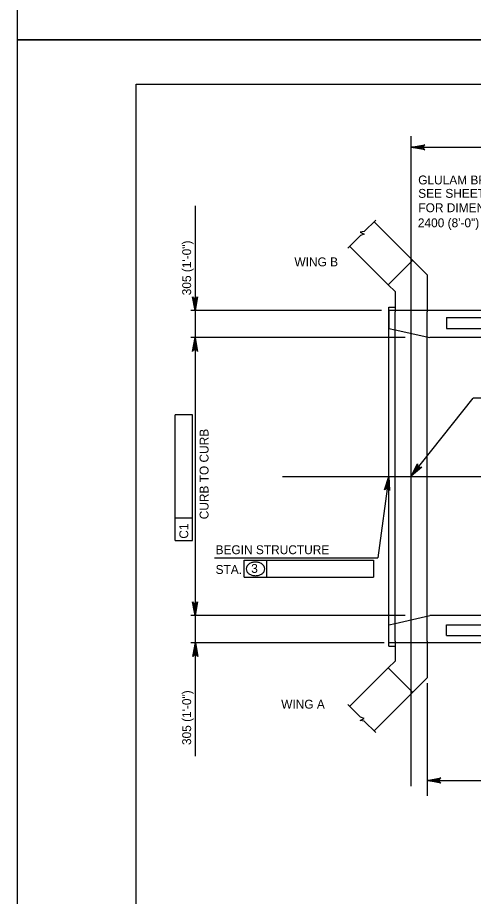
# Model space of a CAD drawing. Extents: x 638175 to 640495, y 294277 to 298435.
# Drawn here: x 638435.5 to 638589.2, y 297552.3 to 297849 of the extents above; entities that cross this region are included whole.
import ezdxf

# ---------------------------------------------------------------- set-up
doc = ezdxf.new("R2010")
doc.units = 0
for name, color, linetype in [('2', 7, 'Continuous'), ('3', 7, 'Continuous'), ('4', 7, 'Continuous'), ('PLT-BNDY', 7, 'Continuous')]:
    doc.layers.add(name, color=color, linetype=linetype)

msp = doc.modelspace()

# ---------------------------------------------------------------- linework, layer by layer
at = {"layer": '2'}
for p, q in [((638475.46, 297262.46), (638475.46, 297826.46)), ((638475.46, 297826.46), (639261.46, 297826.46)), ((638573.51, 297762.16), (638555.64, 297780.02)), ((638560.44, 297758.77), (638547.41, 297771.79)), ((638560.44, 297758.77), (638568.67, 297767)), ((638573.51, 297762.16), (638573.51, 297749.6)), ((638562.74, 297756.46), (638560.44, 297758.77)), ((638562.74, 297756.46), (638562.74, 297749.6)), ((638560.61, 297636.81), (638560.61, 297751.2)), ((638560.61, 297751.2), (638562.74, 297751.2)), ((638560.61, 297750.07), (638560.61, 297744.04)), ((638592.36, 297750.07), (638560.61, 297750.07)), ((638562.74, 297638.43), (638562.74, 297749.6)), ((638573.51, 297638.43), (638573.51, 297749.6)), ((638580.04, 297747.68), (638622.54, 297747.68)), ((638580.04, 297747.68), (638580.04, 297744.04)), ((638560.61, 297744.04), (638562.79, 297743.56)), ((638580.04, 297744.04), (638604.67, 297744.04)), ((638562.79, 297743.56), (638574.46, 297740.95)), ((638607.76, 297740.95), (638574.46, 297740.95)), ((638562.79, 297644.47), (638574.46, 297647.08)), ((638607.76, 297647.08), (638574.46, 297647.08)), ((638560.61, 297643.99), (638562.79, 297644.47)), ((638560.61, 297637.96), (638560.61, 297643.99)), ((638580.04, 297643.99), (638604.67, 297643.99)), ((638580.04, 297640.35), (638580.04, 297643.99)), ((638580.04, 297640.35), (638622.54, 297640.35)), ((638592.36, 297637.96), (638560.61, 297637.96)), ((638562.74, 297638.43), (638562.74, 297631.74)), ((638573.51, 297638.43), (638573.51, 297626.04)), ((638560.61, 297636.81), (638562.74, 297636.81)), ((638562.74, 297631.74), (638560.44, 297629.43)), ((638560.44, 297629.43), (638547.41, 297616.41)), ((638560.44, 297629.43), (638568.67, 297621.2)), ((638573.51, 297626.04), (638555.64, 297608.18))]:
    msp.add_line(p, q, dxfattribs=at)
at = {"layer": '3'}
for p, q in [((638568.13, 297589.55), (638568.13, 297808.9)), ((638552.32, 297776.7), (638556.23, 297780.61)), ((638552.32, 297776.7), (638550.96, 297776.54)), ((638546.78, 297771.16), (638551.05, 297775.43)), ((638550.96, 297776.54), (638552.35, 297775.84)), ((638552.35, 297775.84), (638551.05, 297775.43)), ((638546.78, 297617.05), (638551.05, 297612.77)), ((638550.96, 297611.67), (638552.35, 297612.36)), ((638552.32, 297611.5), (638550.96, 297611.67)), ((638552.35, 297612.36), (638551.05, 297612.77)), ((638552.32, 297611.5), (638556.23, 297607.6))]:
    msp.add_line(p, q, dxfattribs=at)
at = {"layer": '4'}
for p, q in [((638568.13, 297805.18), (638764.31, 297805.18)), ((638495.28, 297785.38), (638495.28, 297599.69)), ((638558.14, 297750.07), (638493.84, 297750.07)), ((638566.12, 297740.95), (638493.84, 297740.95)), ((638568.13, 297694.12), (638589.04, 297720.46)), ((638644.12, 297720.46), (638589.04, 297720.46)), ((638494.44, 297714.92), (638488.54, 297714.92)), ((638488.54, 297679.97), (638488.54, 297714.92)), ((638494.44, 297672.4), (638494.44, 297714.92)), ((638524.79, 297694.01), (638809.81, 297694.01)), ((638560.61, 297694.01), (638556.92, 297666.56)), ((638488.54, 297672.4), (638488.54, 297679.97)), ((638494.44, 297679.96), (638488.54, 297679.97)), ((638488.54, 297672.4), (638494.44, 297672.4)), ((638501.85, 297666.56), (638556.92, 297666.56)), ((638511.9, 297660.02), (638511.9, 297665.79)), ((638511.9, 297665.79), (638519.48, 297665.79)), ((638519.48, 297660.02), (638519.48, 297665.79)), ((638519.48, 297665.79), (638555.48, 297665.79)), ((638555.48, 297665.79), (638555.48, 297660.02)), ((638511.9, 297660.02), (638555.48, 297660.02)), ((638566.12, 297647.08), (638493.84, 297647.08)), ((638559.04, 297637.96), (638493.84, 297637.96)), ((638573.51, 297624.33), (638573.51, 297586.31)), ((638573.51, 297591.46), (638758.5, 297591.46))]:
    msp.add_line(p, q, dxfattribs=at)
for points in [[(638568.13, 297805.18), (638572.79, 297806.05), (638572.43, 297805.8), (638572.24, 297805.49), (638572.19, 297805.18), (638572.24, 297804.87), (638572.43, 297804.55), (638572.79, 297804.31), (638568.13, 297805.18), (638572.43, 297804.55), (638572.24, 297804.87), (638568.13, 297805.18), (638572.19, 297805.18), (638572.24, 297805.49), (638568.13, 297805.18), (638572.43, 297805.8)], [(638495.28, 297750.07), (638494.41, 297754.73), (638494.65, 297754.37), (638494.97, 297754.19), (638495.28, 297754.14), (638495.59, 297754.19), (638495.9, 297754.37), (638496.15, 297754.73), (638495.28, 297750.07), (638495.9, 297754.37), (638495.59, 297754.19), (638495.28, 297750.07), (638495.28, 297754.14), (638494.97, 297754.19), (638495.28, 297750.07), (638494.65, 297754.37)], [(638495.28, 297740.95), (638496.15, 297736.29), (638495.9, 297736.65), (638495.59, 297736.83), (638495.28, 297736.88), (638494.97, 297736.83), (638494.65, 297736.65), (638494.41, 297736.29), (638495.28, 297740.95), (638494.65, 297736.65), (638494.97, 297736.83), (638495.28, 297740.95), (638495.28, 297736.88), (638495.59, 297736.83), (638495.28, 297740.95), (638495.9, 297736.65)], [(638568.13, 297694.12), (638570.34, 297698.32), (638570.31, 297697.88), (638570.44, 297697.54), (638570.65, 297697.31), (638570.93, 297697.15), (638571.29, 297697.1), (638571.71, 297697.23), (638568.13, 297694.12), (638571.29, 297697.1), (638570.93, 297697.15), (638568.13, 297694.12), (638570.65, 297697.31), (638570.44, 297697.54), (638568.13, 297694.12), (638570.31, 297697.88)], [(638560.61, 297694.01), (638560.86, 297689.28), (638560.66, 297689.67), (638560.37, 297689.89), (638560.07, 297689.99), (638559.75, 297689.98), (638559.42, 297689.83), (638559.13, 297689.51), (638560.61, 297694.01), (638559.42, 297689.83), (638559.75, 297689.98), (638560.61, 297694.01), (638560.07, 297689.99), (638560.37, 297689.89), (638560.61, 297694.01), (638560.66, 297689.67)], [(638495.28, 297647.08), (638494.41, 297651.74), (638494.65, 297651.38), (638494.97, 297651.2), (638495.28, 297651.14), (638495.59, 297651.2), (638495.9, 297651.38), (638496.15, 297651.74), (638495.28, 297647.08), (638495.9, 297651.38), (638495.59, 297651.2), (638495.28, 297647.08), (638495.28, 297651.14), (638494.97, 297651.2), (638495.28, 297647.08), (638494.65, 297651.38)], [(638495.39, 297637.96), (638496.26, 297633.3), (638496.02, 297633.66), (638495.7, 297633.84), (638495.39, 297633.89), (638495.08, 297633.84), (638494.77, 297633.66), (638494.52, 297633.3), (638495.39, 297637.96), (638494.77, 297633.66), (638495.08, 297633.84), (638495.39, 297637.96), (638495.39, 297633.89), (638495.7, 297633.84), (638495.39, 297637.96), (638496.02, 297633.66)], [(638573.51, 297591.46), (638578.17, 297592.33), (638577.81, 297592.08), (638577.63, 297591.77), (638577.57, 297591.46), (638577.63, 297591.15), (638577.81, 297590.83), (638578.17, 297590.58), (638573.51, 297591.46), (638577.81, 297590.83), (638577.63, 297591.15), (638573.51, 297591.46), (638577.57, 297591.46), (638577.63, 297591.77), (638573.51, 297591.46), (638577.81, 297592.08)]]:
    msp.add_lwpolyline(points, dxfattribs=at)
for points in [[(638494.8, 297752.96), (638495.76, 297752.96), (638495.28, 297750.07)], [(638494.8, 297738.06), (638495.76, 297738.06), (638495.28, 297740.95)], [(638494.8, 297649.96), (638495.76, 297649.96), (638495.28, 297647.08)], [(638494.8, 297635.09), (638495.76, 297635.09), (638495.28, 297637.97)]]:
    msp.add_lwpolyline(points, close=True, dxfattribs=at)
for centre, radius, start, end in [((638514.95, 297662.48), 2.49, 126.3544, 150.6308), ((638515.39, 297661.88), 3.23, 106.9552, 126.3544), ((638515.68, 297660.93), 4.22, 90, 106.9552), ((638515.68, 297660.93), 4.22, 73.0448, 90), ((638515.97, 297661.88), 3.23, 53.6456, 73.0448), ((638516.41, 297662.48), 2.49, 29.3692, 53.6456), ((638514.27, 297662.86), 1.71, 150.6308, 180), ((638514.27, 297662.86), 1.71, 180, 209.3692), ((638514.95, 297663.24), 2.49, 209.3692, 233.6456), ((638515.39, 297663.84), 3.23, 233.6456, 253.0448), ((638515.97, 297663.84), 3.23, 286.9552, 306.3544), ((638516.41, 297663.24), 2.49, 306.3544, 330.6308), ((638517.09, 297662.86), 1.71, 0, 29.3692), ((638517.09, 297662.86), 1.71, 330.6308, 0), ((638515.68, 297664.79), 4.22, 253.0448, 270), ((638515.68, 297664.79), 4.22, 270, 286.9552)]:
    msp.add_arc(centre, radius, start, end, dxfattribs=at)
at = {"layer": 'PLT-BNDY'}
for points in [[(638435.46, 298435.46), (639276.46, 298435.46), (639276.46, 297841.46), (638435.46, 297841.46)], [(638435.46, 297841.46), (639276.46, 297841.46), (639276.46, 297247.46), (638435.46, 297247.46)]]:
    msp.add_lwpolyline(points, close=True, dxfattribs=at)

# ---------------------------------------------------------------- texts
at = {"layer": '4'}
for s, p in [('GLULAM BRIDGE RAIL POST (TYP.)', (638570.54, 297792.64)), ('SEE SHEET 1, BLC-565M', (638570.54, 297788.12)), ('FOR DIMENSIONS AND SPACINGS', (638570.6, 297783.27)), ('2400 (8\'-0") MAX.', (638570.42, 297778.18)), ('WING B', (638528.8, 297764.99)), ('BEGIN STRUCTURE', (638502.22, 297667.83)), ('STA.', (638502.22, 297661.16)), ('3', (638514.23, 297661.51)), ('WING A', (638524.34, 297615.69))]:
    msp.add_text(s, height=3, dxfattribs=at).set_placement(p)
for s, rotation, p in [('305 (1\'-0")', 90, (638493.97, 297755.22)), ('CURB TO CURB', 90, (638499.83, 297679.61)), ('C1', 89.9382, (638492.99, 297673.06)), ('305 (1\'-0")', 90, (638493.97, 297603.41))]:
    msp.add_text(s, height=3, rotation=rotation, dxfattribs=at).set_placement(p)

doc.saveas('drawing.dxf')
